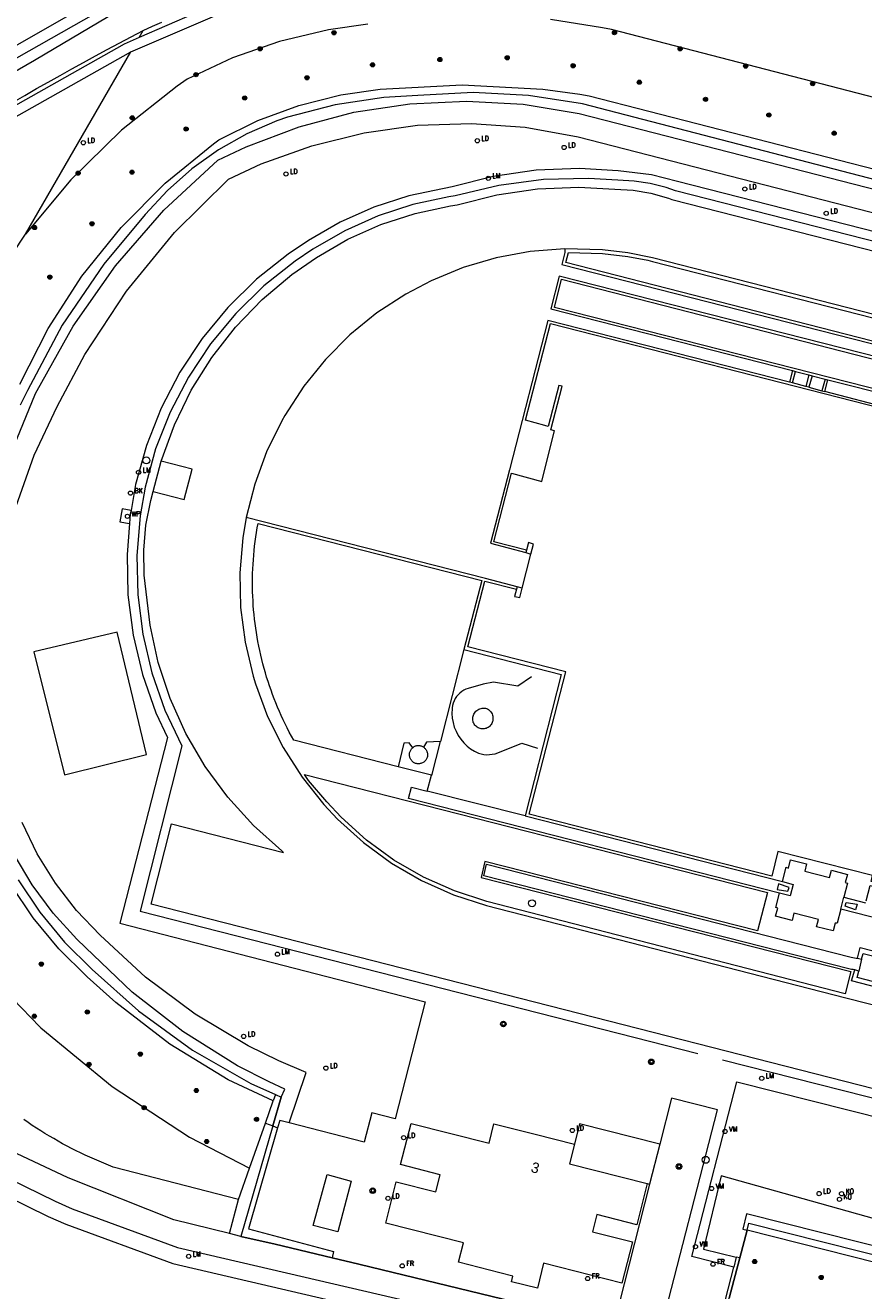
# Model space of a CAD drawing. Header units: metres. Extents: x 138165 to 154469, y 480134 to 494189.
# Tile 726 of 1056: x 145082 to 145182, y 489178 to 489329. Entities that reach past the tile are written whole.
import ezdxf

# ---------------------------------------------------------------- set-up
doc = ezdxf.new("R2010")
doc.units = ezdxf.units.M
doc.header["$LTSCALE"] = 0.001
doc.header["$MEASUREMENT"] = 0
for name, color, linetype, lineweight in [('Level 5', 7, 'Continuous', 0), ('TOP-L-terrein schutting raster hek leuning', 7, 'Continuous', 0), ('TOP-L-topo objecten punt', 7, 'Continuous', 0), ('TOP-L-topo objecten vlak', 7, 'Continuous', 0), ('TOP-T-topo huisnummering naamgeving', 7, 'Continuous', 0)]:
    doc.layers.add(name, color=color, linetype=linetype, lineweight=lineweight)
doc.styles.add('Style-INTL_ISO', font='INTL_ISO.shx')
doc.styles.add('Style-STANDARD', font='STANDARD.shx')

# ---------------------------------------------------------------- blocks, each defined once
blk = doc.blocks.new('24')
at = {"layer": 'TOP-L-topo objecten punt', "color": 7, "linetype": 'Continuous', "lineweight": 0}
for radius in [0.025, 0.0182, 0.0115, 0.005]:
    blk.add_circle((0, 0), radius, dxfattribs=at)
blk = doc.blocks.new('31')
at = {"layer": 'TOP-L-topo objecten punt', "color": 7, "linetype": 'Continuous', "lineweight": 0}
blk.add_circle((0, 0), 0.025, dxfattribs=at)
at = {"layer": 'TOP-L-topo objecten punt', "color": 7, "linetype": 'Continuous', "lineweight": 0, "style": 'Style-STANDARD'}
blk.add_text('KO', height=0.06, dxfattribs=at).set_placement((0.0483, 0))
blk = doc.blocks.new('306')
at = {"layer": 'TOP-L-topo objecten punt', "color": 7, "linetype": 'Continuous', "lineweight": 0}
blk.add_circle((0, 0), 0.025, dxfattribs=at)
at = {"layer": 'TOP-L-topo objecten punt', "color": 7, "linetype": 'Continuous', "lineweight": 0, "style": 'Style-STANDARD'}
blk.add_text('FR', height=0.06, dxfattribs=at).set_placement((0.0483, 0))
blk = doc.blocks.new('121')
at = {"layer": 'TOP-L-topo objecten punt', "color": 7, "linetype": 'Continuous', "lineweight": 0}
blk.add_circle((0, 0), 0.025, dxfattribs=at)
at = {"layer": 'TOP-L-topo objecten punt', "color": 7, "linetype": 'Continuous', "lineweight": 0, "style": 'Style-STANDARD'}
blk.add_text('LD', height=0.06, dxfattribs=at).set_placement((0.0483, 0))
blk = doc.blocks.new('39')
at = {"layer": 'TOP-L-topo objecten punt', "color": 7, "linetype": 'Continuous', "lineweight": 0}
for p, q in [((0.0175, 0.0175), (-0.0175, 0.0175)), ((-0.0175, 0.0175), (-0.0175, -0.0175)), ((0.0175, 0.0175), (0.0175, -0.0175)), ((0.0175, -0.0175), (-0.0175, -0.0175))]:
    blk.add_line(p, q, dxfattribs=at)
blk.add_circle((0, 0), 0.0332, dxfattribs=at)
blk = doc.blocks.new('73')
at = {"layer": 'TOP-L-topo objecten punt', "color": 7, "linetype": 'Continuous', "lineweight": 0}
blk.add_circle((0, 0), 0.025, dxfattribs=at)
at = {"layer": 'TOP-L-topo objecten punt', "color": 7, "linetype": 'Continuous', "lineweight": 0, "style": 'Style-STANDARD'}
blk.add_text('WP', height=0.06, dxfattribs=at).set_placement((0.0483, 0))
blk = doc.blocks.new('*U13')
at = {"layer": 'Level 5', "color": 7, "linetype": 'Continuous', "lineweight": 0}
blk.add_circle((0, 0), 0.0415, dxfattribs=at)
blk = doc.blocks.new('150')
at = {"layer": 'Level 5', "color": 7, "linetype": 'Continuous', "lineweight": 0}
blk.add_blockref('*U13', (0, 0), dxfattribs=at)
blk = doc.blocks.new('72')
at = {"layer": 'TOP-L-topo objecten punt', "color": 7, "linetype": 'Continuous', "lineweight": 0}
blk.add_circle((0, 0), 0.025, dxfattribs=at)
at = {"layer": 'TOP-L-topo objecten punt', "color": 7, "linetype": 'Continuous', "lineweight": 0, "style": 'Style-STANDARD'}
blk.add_text('BK', height=0.06, dxfattribs=at).set_placement((0.0483, 0))
blk = doc.blocks.new('16')
at = {"layer": 'TOP-L-topo objecten punt', "color": 7, "linetype": 'Continuous', "lineweight": 0}
blk.add_circle((0, 0), 0.025, dxfattribs=at)
at = {"layer": 'TOP-L-topo objecten punt', "color": 7, "linetype": 'Continuous', "lineweight": 0, "style": 'Style-STANDARD'}
blk.add_text('LM', height=0.06, dxfattribs=at).set_placement((0.0483, 0))
blk = doc.blocks.new('28')
at = {"layer": 'TOP-L-topo objecten punt', "color": 7, "linetype": 'Continuous', "lineweight": 0}
blk.add_circle((0, 0), 0.025, dxfattribs=at)
at = {"layer": 'TOP-L-topo objecten punt', "color": 7, "linetype": 'Continuous', "lineweight": 0, "style": 'Style-STANDARD'}
blk.add_text('VM', height=0.06, dxfattribs=at).set_placement((0.0483, 0))

msp = doc.modelspace()

# ---------------------------------------------------------------- linework, layer by layer
at = {"layer": 'TOP-L-terrein schutting raster hek leuning', "flags": 128}
for points in [[(145232.71, 489297.84), (145148.75, 489319.64), (145142.28, 489320.66), (145135.67, 489321), (145129.06, 489320.65), (145124.99, 489320.4), (145119.16, 489319.52), (145113.45, 489318.04), (145112.2, 489317.6), (145108.62, 489316.05), (145105.21, 489314.13), (145102.03, 489311.86), (145099.1, 489309.28), (145096.46, 489306.41), (145091.52, 489300.48), (145086.54, 489293.17), (145082.36, 489285.37), (145081.51, 489283.6)], [(145231.51, 489290.92), (145159.84, 489309.24), (145158.74, 489309.63), (145156.84, 489310.12), (145154.9, 489310.41), (145152.94, 489310.5), (145149.45, 489310.71), (145144.07, 489310.58), (145138.73, 489309.88), (145133.5, 489308.63), (145132.74, 489308.52), (145128.46, 489307.6), (145124.3, 489306.25), (145120.3, 489304.46), (145116.51, 489302.27), (145114.36, 489300.83), (145110.65, 489297.89), (145107.27, 489294.57), (145104.25, 489290.92), (145101.63, 489286.97), (145099.44, 489282.77), (145097.7, 489278.36), (145096.43, 489273.8), (145095.83, 489270.36), (145095.44, 489265.64), (145095.55, 489260.9), (145096.15, 489256.21), (145097.25, 489251.59), (145098.81, 489247.12), (145100.84, 489242.84), (145095.86, 489223.1), (145162.5, 489206.06)], [(145142.65, 489251.09), (145140.99, 489250), (145138.08, 489250.48), (145136.86, 489250.25), (145135.06, 489249.73), (145134.79, 489249.63), (145134.53, 489249.5), (145134.29, 489249.35), (145134.06, 489249.17), (145133.86, 489248.96), (145133.67, 489248.74), (145133.51, 489248.5), (145133.38, 489248.24), (145133.27, 489247.97), (145133.2, 489247.69), (145133.15, 489247.41), (145133.14, 489247.28), (145133.12, 489246.73), (145133.15, 489246.18), (145133.25, 489245.63), (145133.4, 489245.1), (145133.61, 489244.59), (145133.87, 489244.1), (145134.17, 489243.64), (145134.53, 489243.22), (145134.93, 489242.83), (145135.36, 489242.49), (145135.83, 489242.2), (145135.96, 489242.13), (145136.28, 489241.99), (145136.6, 489241.89), (145136.93, 489241.83), (145137.27, 489241.79), (145137.61, 489241.8), (145137.95, 489241.84), (145138.29, 489241.91), (145138.61, 489242.02), (145141.48, 489243.16), (145143.37, 489242.57)], [(145081.28, 489226.83), (145083.84, 489222.95), (145086.79, 489219.36), (145090.1, 489216.1), (145095.63, 489211.17), (145102.12, 489206.46), (145109.07, 489202.46), (145112.02, 489201.15), (145112.69, 489200.85), (145111.71, 489197.39), (145107.87, 489184.18), (145111.99, 489183.25), (145118.79, 489181.61), (145121.98, 489180.84), (145141.86, 489176.05), (145142.97, 489175.85), (145152.5, 489173.79), (145157.98, 489172.53), (145159.43, 489172.17), (145164.77, 489170.86), (145166.28, 489176.81), (145167.53, 489181.6)], [(145165.45, 489205.31), (145191.25, 489198.74)], [(145167.53, 489181.6), (145168.4, 489184.91), (145168.62, 489185.77), (145199.74, 489177.92)]]:
    msp.add_lwpolyline(points, dxfattribs=at)
at = {"layer": 'TOP-L-topo objecten vlak', "flags": 128}
for points in [[(145178.25, 489346.22), (145163.26, 489348.09), (145148.15, 489348.38), (145137.12, 489347.59), (145123.6, 489345.06), (145110.42, 489341.13), (145097.72, 489335.85), (145092.64, 489333.28), (145052.24, 489310.18), (145032.51, 489298.38), (145026.19, 489294.66)], [(145026.19, 489294.66), (145026.86, 489293.67), (145033.09, 489297.34), (145052.9, 489309.15), (145093.24, 489332.06), (145098.44, 489334.72), (145110.96, 489339.98), (145123.96, 489343.9), (145137.3, 489346.44), (145148.57, 489347.21), (145163.53, 489346.84), (145178.36, 489344.92)], [(145069.77, 489317.09), (145073.65, 489319.38), (145083.22, 489324.87), (145093.09, 489330.74), (145100.82, 489334.4), (145110.06, 489338.09), (145122.57, 489342.03), (145135.83, 489344.52), (145149.9, 489345.66), (145164.02, 489345.32), (145178.03, 489343.51)], [(145094.74, 489325.87), (145109.79, 489332.38), (145125.43, 489337.29), (145136.24, 489339.66), (145150.25, 489340.75), (145164.3, 489340.36), (145178.23, 489338.51), (145183.14, 489337.5), (145205.5, 489332.25), (145205.79, 489333.42), (145182.26, 489339.07), (145179.17, 489339.68), (145164.87, 489341.57), (145150.44, 489341.95), (145136.06, 489340.82), (145124.56, 489338.29), (145108.94, 489333.35), (145095.73, 489327.59)], [(145123.05, 489329.16), (145118.35, 489328.5), (145112.52, 489327.12), (145106.87, 489325.14), (145101.46, 489322.58), (145100.26, 489321.75), (145093.61, 489316.49), (145087.55, 489310.56), (145082.14, 489304.04)], [(145096.2, 489328.4), (145097.32, 489328.92), (145098.44, 489329.43)], [(145229.39, 489308.54), (145152.2, 489328.52), (145151.14, 489328.75), (145144.89, 489329.72)], [(145095.73, 489327.59), (145093.92, 489326.79), (145079.66, 489318.71), (145034.22, 489292.06), (145034.87, 489290.97), (145080.46, 489317.82), (145094.74, 489325.87)], [(145071.31, 489314.31), (145075.13, 489316.55), (145076.51, 489317.38), (145077.89, 489318.21), (145079.28, 489319.03), (145080.67, 489319.85), (145082.07, 489320.66), (145083.46, 489321.46), (145084.86, 489322.25), (145086.27, 489323.04), (145087.68, 489323.83), (145089.09, 489324.6), (145090.51, 489325.38), (145091.92, 489326.14), (145093.35, 489326.9), (145094.77, 489327.65), (145096.2, 489328.4)], [(145095.73, 489327.59), (145096.2, 489328.4)], [(145082.14, 489304.04), (145094.74, 489325.87)], [(145081.48, 489286.11), (145084.85, 489292.77), (145088.89, 489299.05), (145093.57, 489304.87), (145098.83, 489310.16), (145104.62, 489314.88), (145105.27, 489315.35), (145109.93, 489317.64), (145114.81, 489319.44), (145119.85, 489320.71), (145124.54, 489321.41), (145134.36, 489321.91), (145144, 489321.41), (145148.42, 489320.81), (145149.51, 489320.59), (145228, 489300.42)], [(145232.71, 489297.84), (145148.75, 489319.64), (145142.28, 489320.66), (145135.67, 489321), (145129.06, 489320.65), (145124.99, 489320.4), (145119.16, 489319.52), (145113.45, 489318.04), (145112.2, 489317.6), (145108.62, 489316.05), (145105.21, 489314.13), (145102.03, 489311.86), (145099.1, 489309.28), (145096.46, 489306.41), (145091.52, 489300.48), (145086.54, 489293.17), (145082.36, 489285.37), (145081.51, 489283.6)], [(145080.39, 489277.79), (145083.35, 489284.98), (145083.53, 489285.35), (145087.82, 489293.06), (145092.88, 489300.27), (145098.67, 489306.92), (145105.13, 489312.92), (145108.51, 489314.52), (145114.84, 489316.91), (145121.4, 489318.63), (145128.1, 489319.66), (145134.87, 489319.98), (145141.63, 489319.59), (145148.32, 489318.49), (145232.03, 489296.98)], [(145081.04, 489271.52), (145083.17, 489277.62), (145085.94, 489283.46), (145089.24, 489289.67), (145094.22, 489297.25), (145099.97, 489304.26), (145106.42, 489310.64), (145110.31, 489312.45), (145116.37, 489314.64), (145122.62, 489316.19), (145129.01, 489317.08), (145135.45, 489317.3), (145141.88, 489316.84), (145148.22, 489315.71), (145230.36, 489294.55)], [(145231.86, 489292.01), (145160.08, 489310.35), (145156.98, 489311.16), (145153.01, 489311.63), (145148.37, 489311.91), (145143.19, 489311.7), (145138.06, 489310.95), (145133.13, 489309.7), (145127.98, 489308.65), (145123.8, 489307.28), (145119.77, 489305.49), (145115.98, 489303.29), (145113.55, 489301.67), (145109.77, 489298.67), (145106.33, 489295.29), (145103.26, 489291.57), (145100.59, 489287.54), (145098.36, 489283.26), (145096.59, 489278.77), (145095.3, 489274.12), (145094.76, 489271.02)], [(145098.36, 489276.91), (145099.94, 489281.24), (145101.96, 489285.39), (145104.4, 489289.3), (145107.24, 489292.94), (145110.44, 489296.26), (145113.97, 489299.23), (145116.94, 489301.28), (145120.68, 489303.44), (145124.62, 489305.2), (145128.73, 489306.53), (145132.95, 489307.43), (145133.73, 489307.55), (145138.5, 489308.77), (145143.36, 489309.48), (145148.28, 489309.68), (145152.6, 489309.43), (145154.77, 489309.3), (145156.91, 489308.94), (145159.01, 489308.36), (145159.42, 489308.22), (145231.21, 489289.87)], [(145065.89, 489261.82), (145066.33, 489265.9), (145068.3, 489275.12), (145071.23, 489284.09), (145073.51, 489289.47), (145077.45, 489296.98), (145082.14, 489304.04)], [(145146.61, 489302.32), (145142.47, 489301.99), (145138.41, 489301.23), (145134.45, 489300.06), (145130.64, 489298.47), (145127.62, 489296.89), (145124.15, 489294.63), (145120.93, 489292.02), (145118.01, 489289.08), (145115.4, 489285.86), (145113.15, 489282.38), (145112.77, 489281.71), (145110.95, 489278.02), (145109.54, 489274.16), (145108.53, 489270.17)], [(145146.61, 489302.32), (145146.63, 489301.87), (145146.26, 489300.44), (145186.85, 489290.05), (145187.19, 489289.97)], [(145243.67, 489275.53), (145243.34, 489275.8), (145242.6, 489276.44), (145241.45, 489277.27), (145240.22, 489277.98), (145238, 489279.28), (145234.21, 489281.09), (145230.26, 489282.5), (145157.11, 489301.23), (145154.16, 489301.81), (145151.14, 489302.17), (145146.61, 489302.32)], [(145186.35, 489290.51), (145146.74, 489300.66), (145147.04, 489301.86), (145151.12, 489301.75), (145154.15, 489301.4), (145156.55, 489300.94), (145157.1, 489300.79), (145187.02, 489293.13), (145186.35, 489290.51)], [(145186.84, 489288.62), (145186.51, 489288.7), (145145.95, 489299.03), (145144.93, 489295.11), (145173.85, 489287.73)], [(145185.83, 489288.51), (145184.98, 489285.19), (145145.37, 489295.3), (145146.23, 489298.66), (145185.83, 489288.51)], [(145173.49, 489286.34), (145144.58, 489293.72), (145139.99, 489275.87), (145137.73, 489267.09), (145141.96, 489265.98)], [(145142.04, 489266.26), (145138.15, 489267.25), (145140.26, 489275.48), (145143.85, 489274.47), (145143.98, 489275), (145145.39, 489280.53), (145144.95, 489280.64), (145146.28, 489285.86), (145145.89, 489285.97), (145144.63, 489281.04), (145144.23, 489281.18), (145141.93, 489281.81), (145144.9, 489293.37), (145184.48, 489283.23)], [(145173.85, 489287.73), (145173.49, 489286.34)], [(145173.82, 489286.27), (145174.2, 489287.63)], [(145173.85, 489287.73), (145174.2, 489287.63)], [(145174.2, 489287.63), (145175.8, 489287.22)], [(145173.82, 489286.27), (145173.49, 489286.34)], [(145175.43, 489285.83), (145173.82, 489286.27)], [(145175.8, 489287.22), (145175.43, 489285.83)], [(145176.18, 489287.11), (145175.77, 489285.74)], [(145175.8, 489287.22), (145176.18, 489287.11)], [(145176.18, 489287.11), (145177.74, 489286.73)], [(145177.74, 489286.73), (145177.34, 489285.33)], [(145177.71, 489285.23), (145178.08, 489286.64)], [(145177.74, 489286.73), (145178.08, 489286.64)], [(145178.08, 489286.64), (145186.15, 489284.59)], [(145175.77, 489285.74), (145175.43, 489285.83)], [(145175.77, 489285.74), (145177.34, 489285.33)], [(145177.34, 489285.33), (145177.71, 489285.23)], [(145185.8, 489283.15), (145185.64, 489283.18), (145177.71, 489285.23)], [(145097.41, 489273.27), (145101.09, 489272.32), (145102.05, 489275.96), (145098.36, 489276.91)], [(145097.41, 489273.27), (145098.36, 489276.91)], [(145033.67, 489275), (145036.67, 489264.22), (145047.47, 489228.25), (145047.63, 489227.7), (145049.34, 489222.78), (145051.56, 489218.05), (145054.26, 489213.59), (145057.61, 489208.98), (145061.79, 489204.31), (145066.43, 489200.09), (145071.51, 489196.22), (145078.4, 489191.93), (145085.7, 489188.38), (145087.72, 489187.49), (145100.32, 489182.87), (145141.1, 489173.35)], [(145225.94, 489191), (145097.15, 489223.93), (145099.6, 489233.51), (145112.99, 489230.1), (145112.78, 489230.28), (145109.38, 489233.32), (145106.31, 489236.71), (145103.61, 489240.39), (145101.31, 489244.34), (145099.44, 489248.5), (145098.01, 489252.84), (145097.05, 489257.3), (145096.67, 489260.27), (145096.31, 489263.25), (145096.27, 489266.25), (145096.54, 489269.25), (145097.12, 489272.19), (145097.41, 489273.27)], [(145094.76, 489271.02), (145093.68, 489271.2), (145093.41, 489269.63), (145094.58, 489269.46)], [(145094.76, 489271.02), (145094.67, 489270.56), (145094.58, 489269.46)], [(145108.53, 489270.17), (145108.12, 489267.72), (145107.77, 489263.56), (145107.86, 489259.39), (145108.39, 489255.24), (145109.35, 489251.18), (145109.62, 489250.29), (145111.09, 489246.38), (145112.95, 489242.64), (145115.2, 489239.12), (145117.8, 489235.85), (145119.46, 489234.07), (145122.55, 489231.28), (145125.9, 489228.83), (145129.5, 489226.74), (145133.3, 489225.04), (145137.25, 489223.74), (145180.23, 489212.72), (145209.26, 489205.33), (145212.78, 489204.61), (145215.18, 489204.33), (145219.35, 489204.14), (145219.88, 489204.15)], [(145140.92, 489261.88), (145137.13, 489262.87), (145108.53, 489270.17)], [(145094.58, 489269.46), (145094.28, 489265.74), (145094.39, 489260.9), (145095.01, 489256.1), (145096.12, 489251.39), (145097.72, 489246.82), (145099.12, 489243.87), (145093.41, 489221.64), (145129.94, 489212.24), (145126.34, 489198.23), (145123.56, 489198.94), (145122.63, 489195.46), (145113.66, 489197.77)], [(145126.68, 489240.35), (145114.2, 489243.54), (145113.93, 489244.02), (145113.68, 489244.51), (145113.43, 489244.99), (145113.18, 489245.48), (145112.95, 489245.97), (145112.71, 489246.47), (145112.49, 489246.97), (145112.28, 489247.47), (145112.07, 489247.98), (145111.87, 489248.49), (145111.67, 489249), (145111.49, 489249.51), (145111.31, 489250.03), (145111.14, 489250.55), (145110.97, 489251.07), (145110.82, 489251.59), (145110.67, 489252.12), (145110.52, 489252.65), (145110.39, 489253.18), (145110.26, 489253.71), (145110.14, 489254.24), (145110.03, 489254.78), (145109.93, 489255.32), (145109.83, 489255.86), (145109.74, 489256.4), (145109.66, 489256.94), (145109.59, 489257.48), (145109.52, 489258.02), (145109.46, 489258.57), (145109.41, 489259.11), (145109.37, 489259.66), (145109.34, 489260.2), (145109.31, 489260.75), (145109.29, 489261.29), (145109.28, 489261.84), (145109.28, 489262.39), (145109.28, 489262.93), (145109.29, 489263.48), (145109.31, 489264.03), (145109.34, 489264.57), (145109.38, 489265.12), (145109.42, 489265.66), (145109.47, 489266.21), (145109.53, 489266.75), (145109.6, 489267.3), (145109.67, 489267.84), (145109.75, 489268.38), (145109.84, 489268.92), (145109.94, 489269.46), (145136.68, 489262.63), (145134.56, 489254.36)], [(145142.57, 489265.8), (145142.87, 489266.99), (145142.29, 489267.18), (145142.04, 489266.26)], [(145141.52, 489261.73), (145142.57, 489265.8)], [(145142.04, 489266.26), (145141.96, 489265.98)], [(145141.96, 489265.98), (145142.57, 489265.8)], [(145182.65, 489224.33), (145183.11, 489226.14), (145197.2, 489222.55), (145197.32, 489223.02), (145183.23, 489226.62), (145183.42, 489227.33), (145172.1, 489230.22), (145171.35, 489227.28), (145142.37, 489234.68), (145146.74, 489251.69), (145135.03, 489254.7), (145137.05, 489262.57), (145140.85, 489261.61)], [(145065.89, 489261.82), (145065.33, 489256.51), (145065.31, 489247.08), (145066.1, 489241.53), (145067.59, 489235.46), (145069.71, 489229.59), (145072.43, 489223.97), (145075.72, 489218.67), (145079.55, 489213.73), (145083.87, 489209.23), (145083.99, 489209.12), (145092.52, 489202.12), (145101.74, 489196.04), (145108.91, 489192.33)], [(145140.85, 489261.61), (145140.61, 489260.73), (145140.63, 489260.73), (145141.23, 489260.58), (145141.52, 489261.73)], [(145140.92, 489261.88), (145140.85, 489261.61)], [(145141.52, 489261.73), (145140.92, 489261.88)], [(145096.61, 489241.8), (145093.11, 489256.45), (145083.15, 489254.09), (145086.8, 489239.4), (145096.61, 489241.8)], [(145134.56, 489254.36), (145131.74, 489243.39)], [(145134.56, 489254.36), (145146.2, 489251.37), (145141.86, 489234.47)], [(145137.36, 489247.28), (145137.48, 489247.21), (145137.59, 489247.12), (145137.69, 489247.02), (145137.78, 489246.91), (145137.85, 489246.79), (145137.92, 489246.67), (145137.97, 489246.53), (145138.01, 489246.4), (145138.03, 489246.26), (145138.03, 489246.12), (145138.03, 489245.98), (145138.01, 489245.84), (145137.98, 489245.75), (145137.94, 489245.63), (145137.89, 489245.52), (145137.82, 489245.41), (145137.75, 489245.31), (145137.66, 489245.21), (145137.57, 489245.13), (145137.46, 489245.06), (145137.35, 489244.99), (145137.23, 489244.94), (145137.11, 489244.91), (145136.99, 489244.88), (145136.86, 489244.87), (145136.73, 489244.87), (145136.61, 489244.89), (145136.48, 489244.91), (145136.36, 489244.96), (145136.25, 489245.01), (145136.14, 489245.07), (145136.04, 489245.15), (145135.95, 489245.24), (145135.86, 489245.33), (145135.79, 489245.43), (145135.73, 489245.55), (145135.67, 489245.66), (145135.64, 489245.78), (145135.61, 489245.91), (145135.6, 489246.04), (145135.6, 489246.16), (145135.62, 489246.29), (145135.65, 489246.41), (145135.68, 489246.53), (145135.74, 489246.66), (145135.81, 489246.78), (145135.9, 489246.89), (145135.99, 489246.99), (145136.1, 489247.09), (145136.21, 489247.17), (145136.33, 489247.24), (145136.46, 489247.29), (145136.6, 489247.34), (145136.73, 489247.36), (145136.88, 489247.38), (145137.02, 489247.38), (145137.15, 489247.36), (145137.24, 489247.34), (145137.36, 489247.28)], [(145128.43, 489242.62), (145128, 489243.21), (145127.39, 489243.17), (145126.68, 489240.35)], [(145129.73, 489242.69), (145129.8, 489242.64), (145129.86, 489242.58), (145129.92, 489242.52), (145129.98, 489242.45), (145130.03, 489242.39), (145130.07, 489242.31), (145130.11, 489242.23), (145130.14, 489242.16), (145130.17, 489242.07), (145130.19, 489241.99), (145130.2, 489241.91), (145130.21, 489241.82), (145130.21, 489241.73), (145130.2, 489241.65), (145130.19, 489241.56), (145130.17, 489241.48), (145130.14, 489241.4), (145130.1, 489241.31), (145130.06, 489241.23), (145130.01, 489241.16), (145129.95, 489241.09), (145129.89, 489241.02), (145129.82, 489240.96), (145129.75, 489240.9), (145129.67, 489240.85), (145129.59, 489240.81), (145129.5, 489240.77), (145129.42, 489240.75), (145129.33, 489240.73), (145129.23, 489240.71), (145129.14, 489240.71), (145129.05, 489240.71), (145128.96, 489240.72), (145128.87, 489240.74), (145128.78, 489240.76), (145128.7, 489240.8), (145128.61, 489240.84), (145128.54, 489240.88), (145128.46, 489240.94), (145128.39, 489241), (145128.33, 489241.06), (145128.27, 489241.13), (145128.21, 489241.21), (145128.17, 489241.29), (145128.13, 489241.37), (145128.1, 489241.45), (145128.07, 489241.54), (145128.05, 489241.63), (145128.05, 489241.72), (145128.04, 489241.82), (145128.05, 489241.91), (145128.06, 489242), (145128.08, 489242.09), (145128.11, 489242.17), (145128.15, 489242.26), (145128.19, 489242.34), (145128.24, 489242.42), (145128.3, 489242.49), (145128.36, 489242.56), (145128.43, 489242.62)], [(145129.73, 489242.69), (145129.65, 489242.73), (145129.58, 489242.77), (145129.49, 489242.81), (145129.41, 489242.83), (145129.33, 489242.85), (145129.24, 489242.86), (145129.15, 489242.87), (145129.07, 489242.87), (145128.98, 489242.86), (145128.89, 489242.85), (145128.81, 489242.83), (145128.73, 489242.8), (145128.65, 489242.76), (145128.57, 489242.72), (145128.5, 489242.67), (145128.43, 489242.62)], [(145131.74, 489243.39), (145130.1, 489243.29), (145129.73, 489242.69)], [(145130.66, 489239.33), (145130.7, 489239.32), (145131.74, 489243.39)], [(145115.5, 489239.42), (145170.84, 489225.3), (145169.67, 489220.71), (145137.07, 489229.02), (145136.61, 489227.09), (145180.82, 489215.85), (145180.14, 489213.2), (145137.3, 489224.24), (145133.43, 489225.5), (145129.71, 489227.16), (145126.18, 489229.19), (145122.89, 489231.59), (145119.87, 489234.31), (145118.15, 489236.14), (145115.99, 489238.7), (145115.5, 489239.42)], [(145130.66, 489239.33), (145126.68, 489240.35)], [(145130.18, 489237.45), (145130.66, 489239.33)], [(145172.28, 489225.22), (145127.92, 489236.54), (145128.3, 489237.93), (145130.18, 489237.45)], [(145141.86, 489234.47), (145130.18, 489237.45)], [(145113.66, 489197.77), (145115.71, 489203.77), (145112.41, 489205.18), (145108.75, 489206.97), (145102.41, 489210.75), (145096.5, 489215.17), (145091.08, 489220.19), (145088.24, 489223.17), (145085.71, 489226.44), (145083.54, 489229.95), (145081.75, 489233.68)], [(145141.86, 489234.47), (145172.66, 489226.62)], [(145112.69, 489200.85), (145113.16, 489201.78), (145111.28, 489202.65), (145107.49, 489204.6), (145100.96, 489208.67), (145094.88, 489213.41), (145089.33, 489218.75), (145088.29, 489219.73), (145085.44, 489222.83), (145082.92, 489226.22), (145080.78, 489229.85)], [(145181.27, 489216.05), (145181.09, 489216.1), (145180.91, 489216.12), (145180.57, 489216.19), (145136.93, 489227.29), (145137.27, 489228.69), (145180.85, 489217.58), (145181.25, 489217.51), (145181.44, 489217.47), (145181.59, 489217.44)], [(145172.66, 489226.62), (145173.07, 489228.33), (145173.35, 489228.24), (145173.58, 489229.21), (145175.52, 489228.75), (145175.3, 489227.87), (145178.26, 489227.11), (145178.48, 489227.98), (145180.42, 489227.46), (145180.14, 489226.5), (145180.41, 489226.42), (145179.97, 489224.74)], [(145111.75, 489200.38), (145106.36, 489202.92), (145099.4, 489207.18), (145092.93, 489212.15), (145089.53, 489215.23), (145086.11, 489218.59), (145083.05, 489222.28), (145080.4, 489226.28)], [(145081.28, 489226.83), (145083.84, 489222.95), (145086.79, 489219.36), (145090.1, 489216.1), (145095.63, 489211.17), (145102.12, 489206.46), (145109.07, 489202.46), (145112.02, 489201.15)], [(145173.43, 489225.9), (145172.18, 489226.36), (145172, 489225.67), (145173.29, 489225.49), (145173.43, 489225.9)], [(145172.66, 489226.62), (145173.91, 489226.28), (145173.55, 489224.9), (145172.28, 489225.22)], [(145179.61, 489223.33), (145179.18, 489221.63), (145178.93, 489221.66), (145178.69, 489220.74), (145176.71, 489221.22), (145176.93, 489222.08), (145174.01, 489222.84), (145173.78, 489221.98), (145171.82, 489222.49), (145172.09, 489223.45), (145171.83, 489223.51), (145172.28, 489225.22)], [(145179.61, 489223.33), (145179.97, 489224.74)], [(145179.97, 489224.74), (145182.58, 489224.07)], [(145181.38, 489223.22), (145180.14, 489223.66), (145180.25, 489224.11), (145181.57, 489223.91), (145181.38, 489223.22)], [(145219.88, 489204.15), (145219.99, 489204.65), (145222.01, 489212.47), (145193.01, 489219.9), (145179.61, 489223.33)], [(145181.59, 489217.44), (145181.91, 489218.73), (145191.68, 489216.22), (145190.72, 489212.2), (145180.9, 489214.74), (145181.27, 489216.05)], [(145182.07, 489217.33), (145182.27, 489218.03), (145190.96, 489215.83), (145190.28, 489212.89), (145181.58, 489215.15), (145181.76, 489215.9)], [(145181.59, 489217.44), (145182.07, 489217.33)], [(145182.07, 489217.33), (145181.76, 489215.9)], [(145181.76, 489215.9), (145181.27, 489216.05)], [(145060.9, 489190.73), (145057.61, 489205.98), (145060.37, 489202.9), (145065.15, 489198.55), (145070.38, 489194.57), (145077.43, 489190.17), (145084.86, 489186.56), (145086.98, 489185.64), (145099.75, 489180.95), (145149.34, 489169.37), (145147.62, 489162.3), (145146.45, 489157.68), (145098.07, 489170.01), (145095.74, 489171.26), (145090.88, 489171.99), (145074.94, 489176.53), (145071.06, 489173.67), (145064.74, 489184.41), (145060.9, 489190.73)], [(145166.82, 489180.5), (145161.82, 489181.78), (145167.19, 489202.68), (145194.03, 489195.88)], [(145110.82, 489197.74), (145111.75, 489200.38)], [(145111.71, 489197.39), (145112.69, 489200.85)], [(145112.02, 489201.15), (145111.75, 489200.38)], [(145112.02, 489201.15), (145112.69, 489200.85)], [(145157.98, 489172.53), (145164.89, 489199.3), (145159.39, 489200.72), (145157.98, 489195.2)], [(145107.59, 489188.6), (145092.62, 489192.48), (145092.06, 489192.7), (145091.49, 489192.93), (145090.93, 489193.16), (145090.38, 489193.4), (145089.83, 489193.65), (145089.27, 489193.91), (145088.73, 489194.17), (145088.18, 489194.43), (145087.64, 489194.71), (145087.11, 489194.99), (145086.57, 489195.27), (145086.04, 489195.57), (145085.52, 489195.87), (145084.99, 489196.17), (145084.47, 489196.49), (145083.96, 489196.81), (145083.45, 489197.13), (145082.94, 489197.46), (145082.44, 489197.8), (145081.94, 489198.15)], [(145111.71, 489197.39), (145107.87, 489184.18)], [(145112.28, 489197.18), (145108.8, 489185.1), (145118.96, 489182.38), (145118.79, 489181.61)], [(145108.91, 489192.33), (145110.82, 489197.74)], [(145110.82, 489197.74), (145111.71, 489197.39)], [(145111.71, 489197.39), (145112.28, 489197.18)], [(145113.66, 489197.77), (145112.53, 489198.06), (145112.28, 489197.18)], [(145156.48, 489190.5), (145155.21, 489185.56), (145150.46, 489186.78), (145149.94, 489184.74), (145154.69, 489183.53), (145153.42, 489178.57), (145144.08, 489180.97), (145143.34, 489177.98), (145140.24, 489178.75), (145140.41, 489179.41), (145138.84, 489179.81), (145133.92, 489181.08), (145134.52, 489183.4), (145125.2, 489185.78), (145126.47, 489190.72), (145131.21, 489189.51), (145131.73, 489191.54), (145126.99, 489192.76), (145128.26, 489197.7), (145137.56, 489195.33), (145138.15, 489197.65), (145143.08, 489196.4), (145147.76, 489195.2)], [(145157.98, 489195.2), (145148.38, 489197.66), (145147.76, 489195.2)], [(145106.54, 489184.51), (145099.86, 489186.18), (145087.23, 489191.19), (145080.38, 489194.42)], [(145147.76, 489195.2), (145147.16, 489192.87), (145156.48, 489190.5)], [(145157.98, 489195.2), (145156.76, 489190.43)], [(145107.59, 489188.6), (145108.91, 489192.33)], [(145121.08, 489190.79), (145119.47, 489184.74), (145116.53, 489185.47), (145118.2, 489191.57), (145121.08, 489190.79)], [(145199.98, 489181.69), (145165.32, 489191.41), (145163.2, 489182.66), (145167.12, 489181.7)], [(145156.76, 489190.43), (145152.5, 489173.79)], [(145156.48, 489190.5), (145156.76, 489190.43)], [(145106.54, 489184.51), (145107.59, 489188.6)], [(145199.47, 489179.04), (145168.35, 489186.89), (145167.9, 489185.04), (145168.4, 489184.91)], [(145168.4, 489184.91), (145167.53, 489181.6)], [(145168.4, 489184.91), (145168.62, 489185.77), (145199.74, 489177.92)], [(145199.43, 489177.06), (145168.4, 489184.91)], [(145107.87, 489184.18), (145106.54, 489184.51)], [(145118.79, 489181.61), (145111.99, 489183.25), (145107.87, 489184.18)], [(145167.12, 489181.7), (145166.82, 489180.5)], [(145167.53, 489181.6), (145167.12, 489181.7)], [(145141.86, 489176.05), (145121.98, 489180.84), (145118.79, 489181.61)], [(145159.43, 489172.17), (145159.57, 489172.71), (145164.52, 489171.52), (145166.82, 489180.5)], [(145167.53, 489181.6), (145166.28, 489176.81)]]:
    msp.add_lwpolyline(points, dxfattribs=at)

# ---------------------------------------------------------------- block references
at = {"layer": 'TOP-L-topo objecten punt', "xscale": 10, "yscale": 10, "zscale": 10}
for name, p in [('24', (145119.03, 489328.14)), ('24', (145152.55, 489328.16)), ('24', (145110.19, 489326.23)), ('24', (145160.4, 489326.23)), ('24', (145123.63, 489324.31)), ('24', (145131.68, 489324.94)), ('24', (145139.73, 489325.15)), ('24', (145147.61, 489324.2)), ('24', (145168.24, 489324.16)), ('24', (145102.53, 489323.14)), ('24', (145115.79, 489322.76)), ('24', (145155.53, 489322.23)), ('24', (145176.25, 489322.05)), ('24', (145108.35, 489320.35)), ('24', (145163.44, 489320.18)), ('24', (145094.9, 489317.97)), ('24', (145171.01, 489318.31)), ('24', (145101.34, 489316.63)), ('121', (145089.05, 489314.99)), ('121', (145136.15, 489315.23)), ('121', (145146.53, 489314.43)), ('24', (145178.82, 489316.13)), ('121', (145113.29, 489311.26)), ('24', (145088.43, 489311.35)), ('24', (145094.87, 489311.47)), ('16', (145137.47, 489310.74)), ('121', (145168.14, 489309.45)), ('121', (145177.87, 489306.54)), ('24', (145083.22, 489304.85)), ('24', (145090.09, 489305.3)), ('24', (145085.05, 489298.92)), ('150', (145096.59, 489277)), ('16', (145095.66, 489275.56)), ('72', (145094.69, 489273.08)), ('73', (145094.33, 489270.3)), ('150', (145142.7, 489224.02)), ('16', (145112.26, 489217.93)), ('24', (145084.04, 489216.75)), ('24', (145083.19, 489210.52)), ('24', (145089.53, 489211.02)), ('39', (145139.27, 489209.58)), ('121', (145108.22, 489208.1)), ('24', (145095.87, 489205.98)), ('24', (145089.73, 489204.75)), ('121', (145118.05, 489204.31)), ('39', (145156.95, 489205.06)), ('16', (145170.16, 489203.09)), ('24', (145102.56, 489201.63)), ('24', (145096.32, 489199.57)), ('24', (145109.76, 489198.18)), ('121', (145147.52, 489196.85)), ('28', (145165.77, 489196.73)), ('24', (145103.8, 489195.53)), ('121', (145127.35, 489195.98)), ('39', (145160.27, 489192.54)), ('150', (145163.46, 489193.34)), ('39', (145123.65, 489189.64)), ('121', (145125.47, 489188.73)), ('28', (145164.17, 489189.91)), ('121', (145177.02, 489189.3)), ('31', (145179.7, 489189.28)), ('31', (145179.45, 489188.62)), ('28', (145162.24, 489182.96)), ('16', (145101.65, 489181.79)), ('306', (145127.18, 489180.65)), ('306', (145164.33, 489180.85)), ('24', (145169.32, 489181.17)), ('306', (145149.35, 489179.14)), ('24', (145177.27, 489179.27))]:
    msp.add_blockref(name, p, dxfattribs=at)

# ---------------------------------------------------------------- texts
at = {"layer": 'TOP-T-topo huisnummering naamgeving', "style": 'Style-INTL_ISO'}
msp.add_text('3', height=1.25, rotation=344.7, dxfattribs=at).set_placement((145142.48, 489191.91))

doc.saveas('drawing.dxf')
